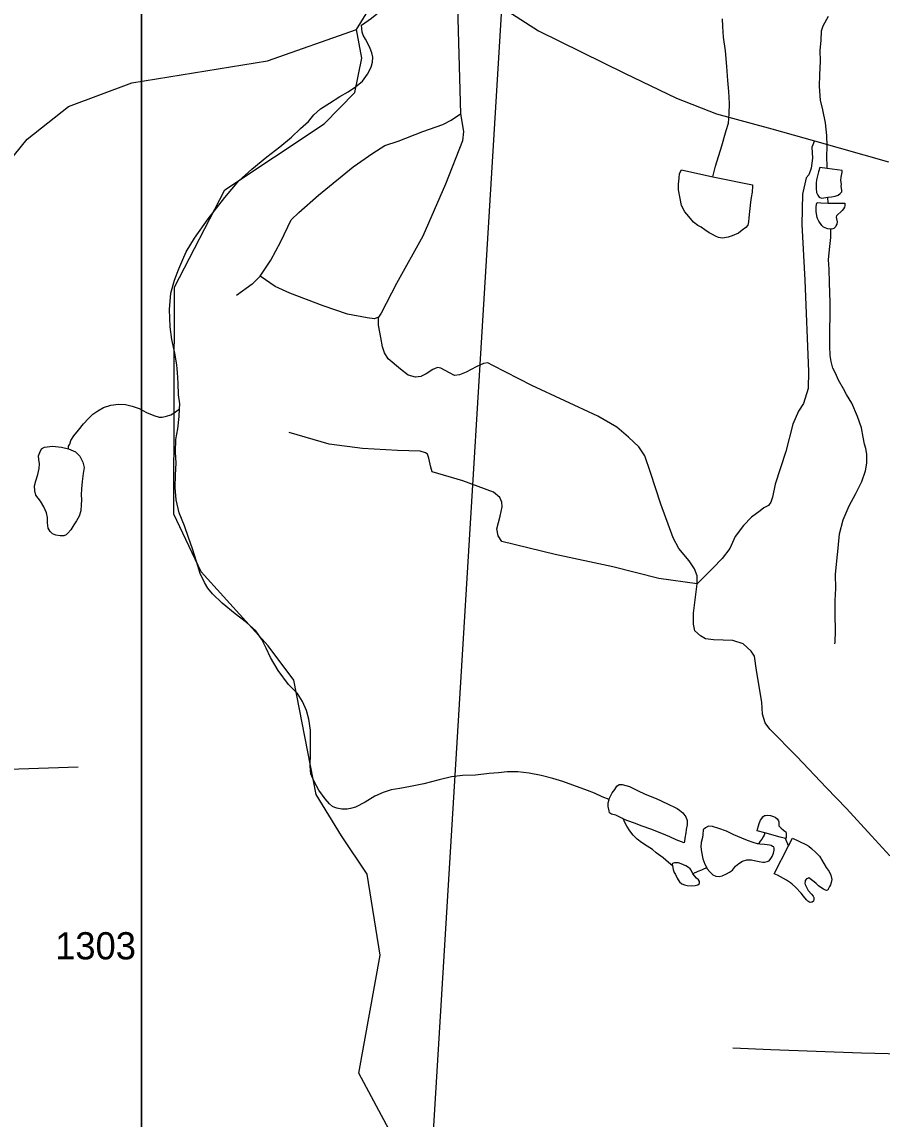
# Model space of a CAD drawing. Extents: x 2082433 to 2279600, y 546599 to 755198.
# Drawn here: x 2124939 to 2128894, y 616158 to 621201 of the extents above; entities that cross this region are included whole.
import ezdxf

# ---------------------------------------------------------------- set-up
doc = ezdxf.new("R2010")
doc.units = 0
for name, color, linetype in [('Exist Boundary Political Fire Districts', 7, 'Continuous'), ('Exist Hydrographic Creek Single Shore', 7, 'Continuous'), ('Exist Hydrographic Misc Water Feature', 7, 'Continuous'), ('Exist Hydrographic Pond Under 1500 Sq Ft', 7, 'Continuous'), ('Exist Road Non-System Type 51', 7, 'Continuous'), ('Exist Road Secondary Type 51 Attributed', 7, 'Continuous'), ('Exist Road Secondary Type 51 Number Label', 7, 'Continuous'), ('Map Preparation Inset Cut Line', 7, 'Continuous')]:
    doc.layers.add(name, color=color, linetype=linetype)

msp = doc.modelspace()

# ---------------------------------------------------------------- linework, layer by layer
at = {"layer": 'Exist Boundary Political Fire Districts'}
msp.add_lwpolyline([(2127327.8, 624286), (2126673.5, 613533.4), (2125185.8, 609236.3)], dxfattribs=at)
at = {"layer": 'Exist Hydrographic Creek Single Shore'}
for points in [[(2126476.8, 621165.6), (2126782.7, 621661.3), (2126997.8, 621870.2), (2127138.7, 622126.5), (2127204.8, 622361.4), (2127186.7, 622676.7), (2127092.8, 623101.8), (2127265.9, 623462.4), (2127246.8, 623951.6), (2127379.9, 624145.7)], [(2124812.8, 620477.6), (2124962.7, 620661.6), (2125153.8, 620811.9), (2125444.8, 620920.8), (2126068.7, 621023), (2126476.8, 621165.6)], [(2126765.7, 615851.9), (2126488.6, 616369.2), (2126586.7, 616911.8), (2126526.6, 617283.7), (2126408.7, 617460), (2126291.6, 617649.4), (2126189.7, 618176.3), (2126071.8, 618332.9), (2125762.8, 618673.8), (2125636.7, 618938.7), (2125639.8, 619981.9), (2125871.7, 620429.9), (2126328.7, 620732.3), (2126469.8, 620877.1), (2126501.8, 621033.9), (2126476.8, 621165.6)], [(2125152.6, 619239), (2125152.4, 619250.8), (2125158.8, 619260.8), (2125164.3, 619277), (2125178.2, 619299.2), (2125198.3, 619325), (2125221.7, 619353.5), (2125246.1, 619379.4), (2125265.6, 619397.5), (2125287.9, 619413.6), (2125314, 619429.5), (2125347.4, 619439.9), (2125383.5, 619443.8), (2125415.5, 619442.1), (2125445.6, 619434.4), (2125478, 619424.2), (2125512.1, 619406.5), (2125545.7, 619392.4), (2125569.5, 619384.8), (2125584, 619384.6), (2125603.9, 619388.9), (2125624, 619394.8), (2125639.6, 619405), (2125663.6, 619423.3)]]:
    msp.add_lwpolyline(points, dxfattribs=at)
at = {"layer": 'Exist Hydrographic Misc Water Feature'}
for p, q in [((2128646.3, 620367.9), (2128644.7, 620395.7)), ((2128463.6, 617413.9), (2128449.2, 617448.1))]:
    msp.add_line(p, q, dxfattribs=at)
for points in [[(2126499.6, 621186.3), (2126545.5, 621218.7), (2126593.5, 621256.8), (2126619.4, 621287), (2126635.1, 621318.6), (2126646.8, 621355), (2126654.8, 621392.8), (2126658.3, 621436.8), (2126662.2, 621491), (2126675.7, 621549), (2126699.9, 621589.1), (2126717.6, 621619.3), (2126739.5, 621643.1), (2126781.5, 621679.3), (2126813.3, 621703.4), (2126843.3, 621727.6), (2126888.8, 621763.7), (2126934.9, 621798.1), (2126996.6, 621840.2), (2127034.6, 621860.5), (2127072.5, 621876.6), (2127094.7, 621886.7), (2127114.3, 621912.9), (2127122.3, 621928.7)], [(2128642, 620527.9), (2128641.8, 620539.7), (2128639.9, 620579.8), (2128641.4, 620631.9), (2128639.1, 620679.6), (2128633.2, 620737.7), (2128621.1, 620797.6), (2128610.4, 620841.7), (2128606.3, 620903.6), (2128607.9, 620959.7), (2128610, 621019.5), (2128609.6, 621071.4), (2128613.1, 621115.5), (2128614.9, 621159.4), (2128623.3, 621183.7), (2128646.7, 621227.6)], [(2125663.6, 619423.3), (2125665.5, 619445.3), (2125659.3, 619487.2), (2125657.2, 619541), (2125654.6, 619589.3), (2125652.9, 619607), (2125650.9, 619625.2), (2125642.5, 619679.1), (2125628.5, 619740.9), (2125619.9, 619798.9), (2125617.5, 619878.8), (2125623.4, 619955), (2125641, 620014.8), (2125660.7, 620066.9), (2125678.8, 620108.8), (2125694.6, 620145), (2125732.1, 620207.4), (2125795.7, 620295.5), (2125871.1, 620393.6), (2125936.9, 620470), (2125996.6, 620524.3), (2126064.7, 620580.5), (2126124.4, 620627), (2126177.9, 620671.2), (2126219.9, 620711.1), (2126255.8, 620743.4), (2126281.6, 620773.5), (2126311.4, 620801.5), (2126353.2, 620827.6), (2126401.2, 620858), (2126439.3, 620879.9), (2126472.7, 620902.4), (2126504.7, 620928.4), (2126528.3, 620960.5), (2126544.3, 620992.5), (2126550.5, 621016.3), (2126552.5, 621038.4), (2126548.2, 621058.5), (2126540, 621078.4), (2126530.2, 621098.5), (2126517.9, 621122.2), (2126507.8, 621140.4), (2126503.7, 621154.4), (2126501.7, 621170.1), (2126499.6, 621186.3)], [(2128116, 620489.5), (2128127.9, 620537.6), (2128157.7, 620631.7), (2128177.3, 620701.6), (2128187, 620735.9), (2128190.9, 620777.9), (2128192.5, 620825.9), (2128188.6, 620881.6), (2128184.3, 620931.8), (2128180, 620995.7), (2128173.9, 621067.6), (2128165.2, 621131.4), (2128161.3, 621179.4), (2128159.3, 621215.4)], [(2128116, 620489.5), (2128298.1, 620452.2), (2128298.5, 620446.5), (2128296.5, 620418.4), (2128292.4, 620394.3), (2128288.7, 620372.5), (2128280.9, 620300.3), (2128279.2, 620282.3), (2128277, 620266.4), (2128267.2, 620256.2), (2128251.2, 620244.4), (2128233.1, 620230.1), (2128205.2, 620218.1), (2128185.5, 620211.8), (2128159.7, 620207.9), (2128141.2, 620209.9), (2128127.5, 620215.7), (2128113.4, 620223.4), (2128099, 620231.7), (2128079.3, 620245.6), (2128061.3, 620257.3), (2128047.3, 620265.5), (2128027.4, 620281.1), (2128004.9, 620307.2), (2127986.8, 620328.9), (2127970.9, 620357), (2127965.1, 620389.1), (2127958.5, 620429), (2127958.5, 620454.9), (2127960.4, 620483), (2127962.2, 620504.7), (2127972.1, 620521), (2128116, 620489.5)], [(2128642, 620527.9), (2128607.7, 620531.5), (2128601.8, 620511.7), (2128596.3, 620493.5), (2128592, 620475.9), (2128590.1, 620459.6), (2128590.3, 620435.6), (2128592.6, 620417.4), (2128598.5, 620405.5), (2128604.7, 620395.7), (2128614.5, 620391.7), (2128626.4, 620392), (2128644.7, 620395.7)], [(2128644.7, 620395.7), (2128660.6, 620397.8), (2128678.5, 620399.9), (2128692.6, 620404.3), (2128700.4, 620412), (2128708.2, 620420.2), (2128708.2, 620428.3), (2128706.2, 620444), (2128706.6, 620456.1), (2128703.9, 620471.9), (2128706, 620488.3), (2128710.1, 620510.4), (2128710.1, 620518.1), (2128642, 620527.9)], [(2128657.4, 620247.8), (2128644.9, 620250.1), (2128639.3, 620251.7), (2128625, 620258), (2128617, 620265.7), (2128602.8, 620285.7), (2128597.3, 620297.9), (2128594.8, 620301.9), (2128590.7, 620327.7), (2128590.5, 620349.6), (2128592.4, 620363.5), (2128594.6, 620371.6), (2128612.7, 620369.8), (2128646.3, 620367.9)], [(2128646.3, 620367.9), (2128692.6, 620368.2), (2128718.7, 620368.3), (2128722.4, 620368.2), (2128722.6, 620356.4), (2128720.7, 620350.2), (2128716.8, 620342.2), (2128710.9, 620334.2), (2128704.7, 620328.2), (2128690.8, 620316.1), (2128684.6, 620310.2), (2128682.8, 620304), (2128684.8, 620296), (2128687.3, 620282.2), (2128685, 620272), (2128681.4, 620264), (2128678.9, 620259.9), (2128671.3, 620252.2), (2128667, 620250), (2128661.3, 620248.1), (2128657.4, 620247.8)], [(2128677.3, 618342.7), (2128677.5, 618350.8), (2128679.3, 618400.8), (2128678.7, 618478.8), (2128678.3, 618542.5), (2128680.5, 618596.5), (2128680.1, 618660.6), (2128685.7, 618724.7), (2128691.6, 618782.6), (2128697.6, 618848.7), (2128715, 618912.5), (2128742.7, 618976.9), (2128772.4, 619032.8), (2128800.1, 619089), (2128818.1, 619137), (2128823.9, 619173.1), (2128823.5, 619214.8), (2128819.4, 619241), (2128813.4, 619261), (2128807.3, 619292.8), (2128798.9, 619335), (2128780.8, 619386.8), (2128754.6, 619448.8), (2128730.6, 619488.5), (2128716.2, 619514.6), (2128693.9, 619554.5), (2128680.1, 619586.1), (2128668, 619610.3), (2128659.8, 619640.3), (2128655.5, 619668.2), (2128653.7, 619710.2), (2128653.5, 619750), (2128653.1, 619794.2), (2128655.1, 619844.2), (2128654.5, 619912), (2128654.1, 619955.9), (2128652.4, 620004), (2128650, 620064), (2128647.7, 620108.2), (2128651.8, 620155.8), (2128657.4, 620210.1), (2128657.4, 620247.8)], [(2126377.4, 617590.8), (2126367.5, 617594.8), (2126353.4, 617606.7), (2126333.5, 617630.7), (2126304.8, 617670.3), (2126282.7, 617710.2), (2126266.7, 617744.3), (2126264.6, 617780.3), (2126266, 617838.4), (2126266, 617896.5), (2126265.8, 617946.3), (2126258.1, 617996.2), (2126247.6, 618035.9), (2126229.5, 618078), (2126205.4, 618114.1), (2126165.2, 618155.9), (2126116.8, 618219.6), (2126082.5, 618279.5), (2126062, 618323.1), (2126041.9, 618363.1), (2126014.2, 618403), (2125971.6, 618441), (2125919.5, 618480.6), (2125859.4, 618530.2), (2125815.3, 618572.2), (2125793.4, 618597.8), (2125779, 618623.9), (2125758.7, 618665.9), (2125740.9, 618721.7), (2125722.5, 618779.7), (2125704.4, 618831.5), (2125686.2, 618885.3), (2125661.8, 618945.4), (2125647.4, 619005.2), (2125643.1, 619061.4), (2125644.7, 619119.1), (2125648.6, 619173.3), (2125644.5, 619222.9), (2125646.2, 619281.1), (2125655.8, 619331.2), (2125661.8, 619387), (2125663.6, 619423.3)], [(2127639.1, 617626.3), (2127606.9, 617640), (2127570.8, 617656), (2127538.8, 617667.8), (2127510.5, 617679.8), (2127472.6, 617693.6), (2127426.2, 617709.6), (2127380.5, 617723.3), (2127326.8, 617736.8), (2127270.4, 617748.5), (2127218.7, 617754.3), (2127170.7, 617754.3), (2127130.5, 617750.3), (2127086.5, 617746), (2127024.5, 617739.5), (2126964.7, 617737.2), (2126914.2, 617731), (2126856.8, 617717), (2126786.5, 617698.5), (2126725, 617686.3), (2126676.8, 617678.1), (2126637.2, 617672), (2126599.1, 617659.9), (2126561.1, 617641.7), (2126517.2, 617615.5), (2126473.2, 617591.3), (2126449.6, 617585.2), (2126433.6, 617583.1), (2126409.8, 617583.1), (2126387.4, 617586.9), (2126377.4, 617590.8)], [(2127639.1, 617626.3), (2127638.9, 617630.4), (2127652.8, 617658.2), (2127664.5, 617672.3), (2127674.6, 617688.6), (2127684.6, 617696.4), (2127698.7, 617696.7), (2127732.4, 617686.7), (2127768.5, 617668.7), (2127804.6, 617651.1), (2127855, 617631.3), (2127878.8, 617621.2), (2127912.8, 617603.5), (2127939.3, 617591.4), (2127951, 617585.6), (2127962.9, 617577.7), (2127977, 617565.8), (2127982.9, 617560), (2127990.9, 617547.8), (2127996.9, 617529.9), (2127997.5, 617510), (2127993.2, 617489.9), (2127991.6, 617474), (2127987.5, 617449.9), (2127985.6, 617435.9), (2127983.4, 617427.8), (2127947.5, 617441.7), (2127917.5, 617455.6), (2127881.4, 617471.5), (2127831.2, 617491.3), (2127791.4, 617505.1), (2127755.3, 617519), (2127725.2, 617528.9), (2127705.3, 617536.8)], [(2127705.3, 617536.8), (2127699.6, 617540.4), (2127669, 617554.4), (2127649.3, 617560.2), (2127640.9, 617566.3), (2127639.3, 617574.3), (2127635, 617594.4), (2127635, 617612.3), (2127639.1, 617626.3)], [(2127930, 617321.9), (2127911.8, 617337.6), (2127887.8, 617359.5), (2127855.8, 617381.4), (2127837.6, 617397.5), (2127814, 617413.3), (2127787.5, 617429), (2127767.2, 617445), (2127749.4, 617462.7), (2127733.6, 617482.6), (2127719.5, 617504.6), (2127709.2, 617524.8), (2127705.3, 617536.8)], [(2128355.3, 617473.7), (2128319, 617483.2), (2128321.3, 617491.4), (2128325.4, 617505.4), (2128329.1, 617517.4), (2128335.2, 617531.5), (2128341.2, 617539.5), (2128345.1, 617547.4), (2128353.3, 617553.5), (2128357.2, 617553.3), (2128367.2, 617555.4), (2128381, 617553.7), (2128395.1, 617549.6), (2128402.9, 617545.6), (2128411.1, 617537.8), (2128416.8, 617529.6), (2128418.9, 617523.7), (2128419.1, 617509.8), (2128419.3, 617505.8), (2128429.6, 617495.7), (2128441, 617485.8), (2128447.2, 617482.1), (2128451.3, 617477.8), (2128453.1, 617471.9), (2128453.3, 617462.1), (2128453.3, 617452), (2128449.2, 617448.1)], [(2128321.3, 617423.3), (2128301.6, 617429.5), (2128275.6, 617439.1), (2128249.5, 617449.1), (2128211.4, 617465), (2128179.2, 617480.8), (2128143.3, 617494.4), (2128113.6, 617502.6), (2128095.1, 617504.5), (2128081.6, 617496.5), (2128071.3, 617488.3), (2128069.7, 617466.2), (2128067.4, 617452.4), (2128061.5, 617430.1), (2128059.8, 617410.1), (2128063.5, 617386.4), (2128070.1, 617354.2), (2128078.1, 617330.3), (2128087.9, 617312.6)], [(2128355.3, 617473.7), (2128351, 617463.4), (2128347.1, 617455.4), (2128341.6, 617445.3), (2128333.6, 617435.2), (2128325, 617422.6), (2128321.3, 617423.3)], [(2128449.2, 617448.1), (2128425, 617453.8), (2128355.3, 617473.7)], [(2128463.6, 617413.9), (2128481.4, 617450.1), (2128543.6, 617420.4), (2128557.5, 617412.2), (2128569.6, 617402.3), (2128589.7, 617382.7), (2128605.7, 617366.5), (2128613.9, 617354.7), (2128615.7, 617350.7), (2128636, 617314.8), (2128650.2, 617296.8), (2128658.2, 617279), (2128662.1, 617259), (2128660.2, 617245.1), (2128656.3, 617234.7), (2128652, 617226.8), (2128646.3, 617214.7), (2128644.2, 617210.9), (2128638.5, 617209), (2128634.2, 617210.9), (2128624.6, 617214.8), (2128616.4, 617218.8), (2128602.2, 617230.7), (2128590.1, 617240.7), (2128574.1, 617254.4), (2128570.4, 617256.6), (2128561.8, 617264.4), (2128556.3, 617266.4), (2128552.6, 617264.6), (2128546.2, 617262.3), (2128540.3, 617254.3), (2128540.3, 617250.2), (2128538.2, 617242.4), (2128540.3, 617236.5), (2128544.4, 617226.5), (2128554.6, 617208.3), (2128568.6, 617192.4), (2128576.8, 617182.6), (2128580.3, 617176.4), (2128580.7, 617172.7), (2128580.3, 617168.7), (2128578.6, 617160.5), (2128572.5, 617154.5), (2128568.6, 617154.7), (2128562.6, 617154.4), (2128556.7, 617156.5), (2128552.6, 617160.3), (2128546.4, 617166.5), (2128532.5, 617182.5), (2128522.4, 617196.2), (2128496, 617224), (2128480.2, 617238.2), (2128472.2, 617243.9), (2128454.2, 617255.9), (2128412.3, 617279.7), (2128398, 617285.9), (2128463.6, 617413.9)], [(2128087.9, 617312.6), (2128090.2, 617308.2), (2128102.3, 617294.6), (2128116, 617280.3), (2128130, 617274.6), (2128144.5, 617272.4), (2128158.5, 617276.7), (2128178.4, 617284.7), (2128192.1, 617292.7), (2128206, 617302.8), (2128220.2, 617320.9), (2128235.8, 617333.2), (2128252, 617342.9), (2128272.1, 617349.2), (2128284, 617349), (2128293.8, 617349.2), (2128313.5, 617345.3), (2128328.3, 617341.5), (2128346.1, 617339.6), (2128353.7, 617339.6), (2128365.6, 617341.5), (2128374, 617345.5), (2128382, 617355.7), (2128387.9, 617365.7), (2128394.1, 617379.8), (2128397.6, 617393.9), (2128397.6, 617403.6), (2128395.5, 617409.6), (2128389.6, 617411.7), (2128383.4, 617415.5), (2128375.6, 617417.5), (2128365.4, 617419.4), (2128353.5, 617419.6), (2128331.7, 617421.3), (2128325, 617422.6), (2128321.3, 617423.3)], [(2128024.4, 617286.1), (2128016, 617302), (2128011.9, 617308.3), (2128003.9, 617313.9), (2127992, 617321.8), (2127970, 617332.1), (2127957.9, 617335.9), (2127939.9, 617335.7), (2127929.8, 617333.6), (2127928, 617329.9), (2127930, 617321.9)], [(2127930, 617321.9), (2127932.5, 617305.7), (2127938.2, 617291.8), (2127944.2, 617281.6), (2127952.2, 617265.8), (2127956.3, 617257.9), (2127962.2, 617248), (2127972.5, 617240), (2127984.6, 617234.1), (2127998.3, 617232), (2128018.4, 617230.2), (2128034.4, 617232.2), (2128046.3, 617234.1), (2128052.5, 617240.1), (2128054.3, 617244.2), (2128054.5, 617250.3), (2128050.4, 617258.2), (2128040.2, 617266.2), (2128024.4, 617286.1)], [(2128087.9, 617312.6), (2128076, 617308.3), (2128064.1, 617302.4), (2128046.5, 617296.1), (2128024.4, 617286.1)]]:
    msp.add_lwpolyline(points, dxfattribs=at)
at = {"layer": 'Exist Hydrographic Pond Under 1500 Sq Ft'}
msp.add_lwpolyline([(2125152.6, 619239), (2125184.6, 619225.3), (2125204.7, 619205.2), (2125218.6, 619177.1), (2125225, 619153.4), (2125221.1, 619125.2), (2125215.2, 619089.2), (2125213.3, 619055.4), (2125211.7, 619027.3), (2125213.5, 619005.1), (2125211.7, 618981.4), (2125209.8, 618953.4), (2125202, 618929.4), (2125189.9, 618907.3), (2125178, 618889.2), (2125164.5, 618866.9), (2125150.4, 618850.8), (2125142.2, 618843.1), (2125132.1, 618839), (2125114.3, 618838.8), (2125094.2, 618842.7), (2125080.2, 618848.9), (2125068.3, 618858.8), (2125060.3, 618874.6), (2125055.8, 618898.8), (2125056, 618922.7), (2125052.1, 618944.8), (2125039.6, 618972.6), (2125024, 618998.5), (2125003.5, 619026.4), (2124997.6, 619046.3), (2124997, 619068.3), (2125003.5, 619092.4), (2125012.8, 619120.2), (2125018.9, 619148.5), (2125019.1, 619170.4), (2125016.5, 619190.2), (2125014.8, 619206.3), (2125021, 619222.4), (2125028.8, 619238.3), (2125042.3, 619246.4), (2125078.8, 619250.6), (2125120.2, 619246.7), (2125152.6, 619239)], dxfattribs=at)
at = {"layer": 'Exist Road Non-System Type 51'}
for points in [[(2126949, 621350.9), (2126939.8, 621308.3), (2126942.8, 621215.4), (2126955.2, 620778.5)], [(2126034.9, 620032.4), (2126083, 620106.8), (2126129.4, 620192), (2126177.5, 620291.2), (2126211.6, 620325.3), (2126303, 620404.3), (2126462.5, 620535.2), (2126552.4, 620597.2), (2126608.2, 620632.8), (2126668.6, 620653), (2126781.7, 620697.9), (2126874.7, 620729.7), (2126911.9, 620749.8), (2126955.2, 620778.5)], [(2126955.2, 620778.5), (2126969.2, 620697.9), (2126964.5, 620654.5), (2126887.1, 620454.6), (2126781.7, 620216.8), (2126660.9, 619999.1), (2126591.1, 619862.8), (2126578.7, 619844.2), (2126578.4, 619844)], [(2128583.7, 620655.2), (2128571.3, 620624.9), (2128573.1, 620575.1), (2128567.7, 620528.8), (2128557, 620498.5), (2128544.6, 620484.3), (2128528.5, 620409.5), (2128525, 620270.6), (2128539.2, 620013.4), (2128555.2, 619594.1), (2128553.5, 619516.6), (2128532.1, 619447.2), (2128509, 619411.6), (2128484, 619352.8), (2128452, 619226.4), (2128402.1, 619076), (2128389.7, 619017.3), (2128382.6, 618994.1), (2128371.9, 618978.1), (2128350.5, 618967.4), (2128332.7, 618953.2), (2128293.5, 618924.7), (2128256.1, 618886.4), (2128218.8, 618836.5), (2128193.8, 618781.4), (2128158.2, 618735.1), (2128115.5, 618690.6), (2128088.8, 618663.9), (2128044.3, 618617.6)], [(2126034.9, 620032.4), (2125997.7, 619995.3), (2125924.9, 619944.1)], [(2126578.7, 619844.2), (2126560.2, 619836.5), (2126526.1, 619841.1), (2126436.2, 619858.1), (2126324.7, 619896.9), (2126171.3, 619954.2), (2126103.1, 619984.4), (2126034.9, 620032.4)], [(2128044.3, 618617.6), (2128044.3, 618655.8), (2128031.8, 618687.9), (2128006.9, 618723.5), (2127958.8, 618780.5), (2127933.9, 618830.3), (2127876.9, 618985.2), (2127828.9, 619129.4), (2127802.2, 619206.9), (2127775.5, 619247.8), (2127727.4, 619292.3), (2127674, 619338.6), (2127586.7, 619388.5), (2127284.1, 619530), (2127104.3, 619621.7), (2127081.1, 619634.1), (2127061.5, 619630.6), (2127027.7, 619616.3), (2126981.4, 619591.4), (2126951.2, 619579), (2126928, 619575.4), (2126904.9, 619587.9), (2126865.7, 619609.2), (2126849.7, 619612.8), (2126828.3, 619603.9), (2126798, 619584.3), (2126773.1, 619571.8), (2126748.2, 619568.3), (2126714.4, 619577.2), (2126678.8, 619605.7), (2126623.6, 619651.9), (2126605.8, 619680.4), (2126596.9, 619707.1), (2126589.7, 619749.9), (2126579.1, 619807.3), (2126578.4, 619844)], [(2128044.3, 618617.6), (2127868, 618642.5), (2127656.2, 618695.9), (2127390.9, 618753.8), (2127145.2, 618812.5), (2127129.2, 618839.2), (2127122.1, 618871.3), (2127138.1, 618930), (2127147, 618972.7), (2127145.2, 618994.1), (2127136.3, 619015.5), (2127107.8, 619040.4), (2126965.4, 619092), (2126824.7, 619133), (2126819.4, 619155.2), (2126810.5, 619196.2), (2126803.4, 619214), (2126794.5, 619221.1), (2126769.6, 619228.2), (2126666.3, 619231.8), (2126504.3, 619240.7), (2126351.2, 619260.3), (2126167.8, 619313.7)], [(2128929.1, 617368.7), (2128845.4, 617460.3), (2128729.7, 617585), (2128638.9, 617680.2), (2128501.8, 617825.3), (2128377.2, 617949.9), (2128355.8, 617980.2), (2128343.4, 618019.4), (2128341.6, 618074.6), (2128316.7, 618220.5), (2128307.8, 618285.5), (2128291.8, 618308.7), (2128254.4, 618342.5), (2128208.1, 618358.5), (2128119.1, 618360.3), (2128081.7, 618365.6), (2128058.5, 618379.9), (2128033.6, 618403), (2128026.5, 618433.3), (2128026.5, 618483.1), (2128044.3, 618617.6)], [(2124786.1, 617763.9), (2125197.6, 617777.7)], [(2129774.8, 616452.7), (2129589.6, 616328), (2129493.5, 616271.1), (2129422.3, 616256.8), (2129354.6, 616253.3), (2129294.1, 616263.9), (2129247.8, 616285.3), (2129190.8, 616342.3), (2129141, 616413.5), (2129114.3, 616432.2), (2129084, 616448.2), (2129044.8, 616455.3), (2128799.2, 616460.7), (2128382.6, 616476.7), (2128208.1, 616484.7)]]:
    msp.add_lwpolyline(points, dxfattribs=at)
at = {"layer": 'Exist Road Secondary Type 51 Attributed'}
msp.add_lwpolyline([(2127173.7, 621250.2), (2127314.7, 621159.6), (2127709.8, 620965.2), (2127948.4, 620850.5), (2128131.8, 620779.1), (2128386.9, 620709.5), (2128583.7, 620655.2), (2128922.9, 620558.5)], dxfattribs=at)
at = {"layer": 'Map Preparation Inset Cut Line'}
for points in [[(2125488.3, 585979.7), (2103425.3, 630228.2), (2125488.3, 630228.2)], [(2125488.3, 630228.2), (2201171.6, 630228.2), (2201171.6, 601522.9), (2185962.8, 601519.6), (2185962.8, 585979.7), (2125488.3, 585979.7)]]:
    msp.add_lwpolyline(points, close=True, dxfattribs=at)

# ---------------------------------------------------------------- texts
at = {"layer": 'Exist Road Secondary Type 51 Number Label'}
msp.add_text('1303', height=125, dxfattribs=at).set_placement((2125091.4, 616892.2))

doc.saveas('drawing.dxf')
